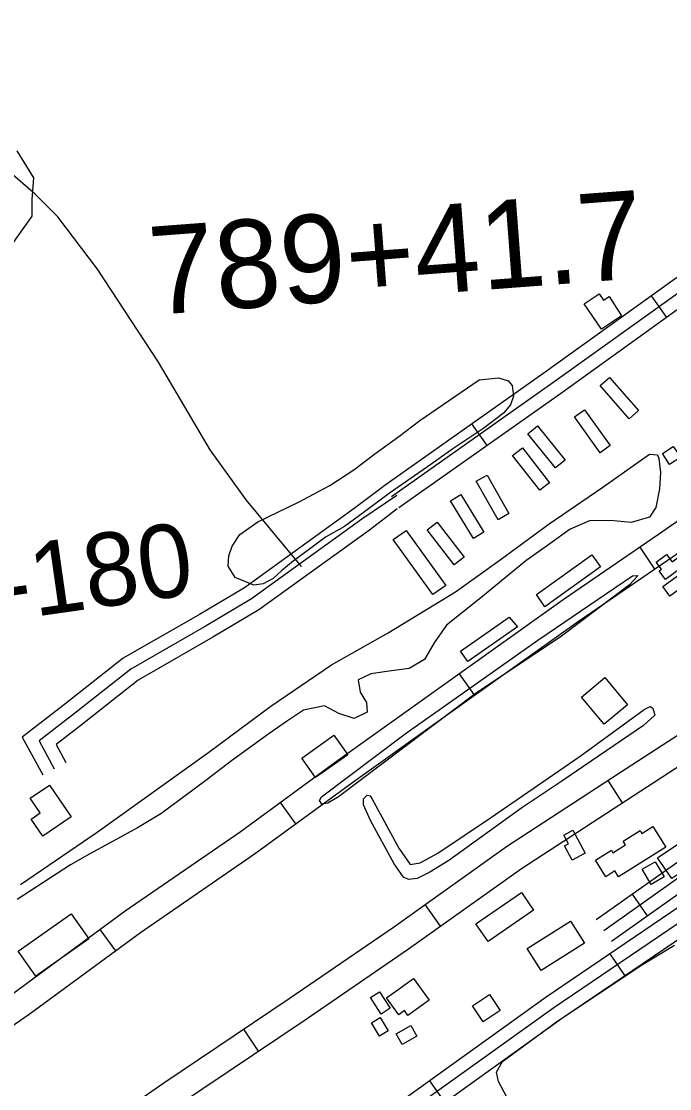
# Model space of a CAD drawing. Extents: x 3419139 to 3457078, y 540382 to 565875.
# Drawn here: x 3434513 to 3435249, y 558052 to 559263 of the extents above; entities that cross this region are included whole.
import ezdxf

# ---------------------------------------------------------------- set-up
doc = ezdxf.new("R2010")
doc.units = 0
for name, color, linetype in [('V-BLDG-OTLN', 7, 'Continuous'), ('V-DTCH-CNTR', 7, 'Continuous'), ('V-RIVR-RANG-IDEN', 7, 'Continuous'), ('V-ROAD-CNTR', 7, 'Continuous'), ('V-SITE-VEGE', 7, 'Continuous'), ('V-SURV-IDEN', 7, 'Continuous')]:
    doc.layers.add(name, color=color, linetype=linetype)

msp = doc.modelspace()

# ---------------------------------------------------------------- linework, layer by layer
at = {"layer": 'V-BLDG-OTLN'}
for points in [[(3435194.1, 558928.8), (3435171.4, 558913.4), (3435151.9, 558942.3), (3435168.6, 558953.6), (3435173.6, 558946.3), (3435180, 558950.7)], [(3435180.3, 558858.7), (3435213.4, 558821.2), (3435202.8, 558811.9), (3435169.8, 558849.5)], [(3435152.2, 558822.2), (3435181.2, 558781.5), (3435169.9, 558773.4), (3435140.8, 558814)], [(3435098.6, 558803.8), (3435130.2, 558765.1), (3435119.3, 558756.2), (3435087.7, 558795)], [(3435081.7, 558778.9), (3435112.3, 558739.4), (3435101.3, 558730.8), (3435070.6, 558770.3)], [(3435261.5, 558768.5), (3435248.7, 558760.2), (3435240.7, 558772.5), (3435252.8, 558780.4)], [(3435041.5, 558747.9), (3435066.1, 558704.4), (3435054, 558697.5), (3435029.3, 558741)], [(3435011.9, 558726.1), (3435037.9, 558683.4), (3435026, 558676.1), (3435000, 558718.8)], [(3434984.8, 558694.6), (3435015.4, 558655), (3435004.3, 558646.4), (3434973.7, 558686)], [(3434949.8, 558685.4), (3434994.6, 558622.9), (3434980, 558612.5), (3434935.1, 558675.1)], [(3435097.5, 558612.5), (3435160.6, 558657.6), (3435170.4, 558643.9), (3435107, 558598.6)], [(3435283.5, 558658.8), (3435244.1, 558629.5), (3435236.7, 558639.5), (3435239.4, 558641.5), (3435233.5, 558649.5), (3435245.3, 558658.2), (3435251.6, 558649.7), (3435276.6, 558668.2)], [(3435241.1, 558621.7), (3435287.9, 558655.8), (3435295.8, 558644.9), (3435249, 558610.8)], [(3435076, 558576.1), (3435019.8, 558536.7), (3435011.5, 558548.4), (3435066.8, 558587.1)], [(3435148.6, 558496.4), (3435175.2, 558518.5), (3435200.9, 558487.6), (3435174.3, 558465.5)], [(3434883.5, 558430.9), (3434847, 558405), (3434831.2, 558427.2), (3434867.7, 558453.2)], [(3434545, 558396.6), (3434569.5, 558360.7), (3434537.3, 558338.8), (3434524.3, 558357.9), (3434534.6, 558364.9), (3434523.1, 558381.7)], [(3435139, 558345.4), (3435152.9, 558319.3), (3435138, 558311.4), (3435129.4, 558327.7), (3435134, 558330.1), (3435128.8, 558339.9)], [(3435244.4, 558326), (3435190.8, 558292.5), (3435186.7, 558299.2), (3435176.2, 558292.6), (3435164.5, 558311.3), (3435182.6, 558322.7), (3435184.3, 558319.9), (3435198.6, 558328.8), (3435196.1, 558332.9), (3435215.4, 558345), (3435217.3, 558341.8), (3435229.7, 558349.6)], [(3435294.3, 558319.5), (3435251.1, 558290.5), (3435235.1, 558314.2), (3435278.3, 558343.2)], [(3435232.3, 558309.7), (3435242.4, 558292.5), (3435227.6, 558283.9), (3435217.5, 558301.1)], [(3435094.4, 558254.6), (3435042.7, 558219.1), (3435028.9, 558239.2), (3435080.7, 558274.7)], [(3434589.7, 558222.1), (3434529.5, 558179.9), (3434509.6, 558208.3), (3434569.8, 558250.5)], [(3435087, 558211.2), (3435136.2, 558242.4), (3435152, 558217.4), (3435102.8, 558186.3)], [(3434958.1, 558177.2), (3434975.9, 558152.6), (3434951.7, 558135.2), (3434947.7, 558140.8), (3434941.3, 558136.2), (3434927.6, 558155.3)], [(3434921.2, 558136.8), (3434909.3, 558155.5), (3434919.6, 558162.2), (3434931.6, 558143.5)], [(3435025.1, 558146.1), (3435044.3, 558159), (3435056.5, 558141.1), (3435037.3, 558128.1)], [(3434920.2, 558132.9), (3434929.3, 558117.7), (3434919.5, 558111.8), (3434910.4, 558127.1)], [(3434938.3, 558114.5), (3434955, 558124), (3434962, 558111.9), (3434945.3, 558102.3)]]:
    msp.add_lwpolyline(points, close=True, dxfattribs=at)
at = {"layer": 'V-DTCH-CNTR'}
msp.add_lwpolyline([(3434830.9, 558644.3), (3434768.3, 558719.9), (3434727.5, 558776.6), (3434668.7, 558876.1), (3434599.6, 558981.6), (3434554.4, 559040.8), (3434528.9, 559066.6), (3434498, 559093.2)], dxfattribs=at)
at = {"layer": 'V-ROAD-CNTR'}
for p, q in [((3435245.4, 558926.9), (3435228, 558951.2)), ((3435041.7, 558781.7), (3435024.4, 558806.3)), ((3435232.1, 558641.5), (3435215.2, 558666.2)), ((3435027.6, 558498.3), (3435010.2, 558522.7)), ((3435178.5, 558401.6), (3435194.8, 558376.5)), ((3434824.7, 558352.5), (3434807, 558376.7)), ((3435206.1, 558272.9), (3435223.4, 558248.4)), ((3434971.1, 558261), (3434988.5, 558236.6)), ((3434620.4, 558208.5), (3434602.7, 558232.7)), ((3435180.8, 558205.2), (3435197.7, 558180.4)), ((3434765.3, 558119.8), (3434782, 558094.9)), ((3434976.1, 558061.1), (3434993.6, 558036.8))]:
    msp.add_line(p, q, dxfattribs=at)
for points in [[(3435681.8, 559262.6), (3435421.5, 559084.9), (3435252.3, 558968.7), (3435107.5, 558864.8), (3434924.3, 558735.7)], [(3435690.2, 559250.2), (3435430, 559072.5), (3435260.9, 558956.4), (3435116.2, 558852.6), (3434933, 558723.4)], [(3435698.7, 559237.8), (3435438.5, 559060.1), (3435269.5, 558944.1), (3435124.9, 558840.3), (3434941.6, 558711.1)], [(3434488.4, 559000.2), (3434505.1, 559012.8), (3434525.5, 559041.8), (3434525.3, 559060.5), (3434527.3, 559085.2), (3434508.2, 559115.6)], [(3435732.9, 559018.9), (3435695.2, 558999.4), (3435611.5, 558941.7), (3435492.1, 558858.6), (3435365.3, 558770.3), (3435236.1, 558680.6), (3435128, 558606.6), (3434997.6, 558513.8), (3434871.7, 558423.9), (3434761.3, 558343.3), (3434631, 558253.5), (3434504.7, 558160.7), (3434390.3, 558082.1), (3434312.4, 558024.9), (3434219.7, 557961.1), (3434117.8, 557898.6), (3434110, 557890.8), (3434105.5, 557881.2)], [(3435746.7, 558992.3), (3435710.6, 558973.6), (3435628.6, 558917.1), (3435509.2, 558834), (3435382.4, 558745.7), (3435253.1, 558655.9), (3435145.2, 558582), (3435015, 558489.4), (3434889.3, 558399.6), (3434778.6, 558318.8), (3434648.4, 558229), (3434522, 558136.3), (3434407.7, 558057.6)], [(3434206.9, 557741.7), (3434292.8, 557797), (3434400.5, 557870.9), (3434540.5, 557965.4), (3434673.5, 558058.1), (3434817, 558154.5), (3434935.3, 558235.6), (3435063.7, 558326.9), (3435199.5, 558415.3), (3435355.1, 558516.4), (3435488.1, 558609.4), (3435604, 558690.5), (3435712.7, 558767.9), (3435778.4, 558812.4)], [(3434132.3, 557614.6), (3434111.6, 557641), (3434157.9, 557674.7), (3434211.5, 557709), (3434309.4, 557772), (3434417.4, 557846.1), (3434557.4, 557940.6), (3434690.4, 558033.3), (3434833.9, 558129.7), (3434952.4, 558211), (3435080.6, 558302.1), (3435215.9, 558390.2), (3435371.9, 558491.5), (3435505.3, 558584.8), (3435621.3, 558666), (3435729.8, 558743.2), (3435795.2, 558787.5)], [(3434924, 558735.2), (3434890.9, 558710.2), (3434766.2, 558620.2), (3434715.1, 558590.1), (3434628.8, 558540.3), (3434560.7, 558486.7), (3434514.1, 558450.9), (3434537.3, 558408)], [(3434939, 558725.1), (3434899.5, 558698), (3434774.4, 558607.6), (3434722.7, 558577.1), (3434637.3, 558527.9), (3434569.9, 558474.9), (3434533.3, 558446.8), (3434550.5, 558415.1)], [(3434939.5, 558709.7), (3434908.1, 558685.7), (3434782.6, 558595.1), (3434730.2, 558564.2), (3434645.7, 558515.4), (3434579.1, 558463), (3434552.6, 558442.7), (3434563.7, 558422.2)], [(3435165.2, 558244), (3435379, 558395.1), (3435450.8, 558450.5), (3435525.1, 558495), (3435556.4, 558516), (3435686.9, 558595.9), (3435808.5, 558693.9)], [(3435173.9, 558231.8), (3435387.9, 558383.1), (3435459.2, 558438.1), (3435533.1, 558482.3), (3435564.5, 558503.4), (3435695.6, 558583.6), (3435817.9, 558682.2)], [(3435182.6, 558219.5), (3435396.9, 558371), (3435467.7, 558425.7), (3435541.1, 558469.7), (3435572.6, 558490.7), (3435704.2, 558571.3), (3435827.3, 558670.5)], [(3434935.5, 558032), (3435108.7, 558156.3), (3435260.8, 558259.5), (3435405.9, 558349.3), (3435477, 558408.2), (3435571, 558472.7), (3435696.9, 558558.1), (3435819.8, 558647.2)], [(3435828.6, 558635), (3435705.5, 558545.8), (3435579.5, 558460.3), (3435486.1, 558396.2), (3435414.7, 558337.1), (3435269, 558246.9), (3435117.3, 558144), (3434944.2, 558019.8)], [(3434952.9, 558007.6), (3435125.9, 558131.7), (3435277.2, 558234.3), (3435423.4, 558324.9), (3435495.1, 558384.2), (3435587.9, 558447.9), (3435714.1, 558533.5), (3435837.4, 558622.9)]]:
    msp.add_lwpolyline(points, dxfattribs=at)
at = {"layer": 'V-SITE-VEGE'}
for points in [[(3434776.8, 558623.1), (3434755.7, 558631.8), (3434747.7, 558644.7), (3434748.5, 558656.4), (3434752.3, 558667.4), (3434760.9, 558680.7), (3434781.6, 558695.1), (3434827.6, 558717.3), (3434863, 558736.1), (3434890.3, 558754), (3434914.3, 558772), (3434941.3, 558791.8), (3434965.4, 558810.1), (3435032.5, 558856.2), (3435054.7, 558858.5), (3435065.4, 558855.1), (3435069.9, 558849.5), (3435071.7, 558837.4), (3435068.3, 558827.7), (3435060.3, 558818.3), (3435038, 558801.3), (3435002.8, 558778), (3434973.8, 558757.5), (3434930.7, 558727.7), (3434901.1, 558705.3), (3434879.7, 558689.9), (3434858.4, 558677.8), (3434839.9, 558664), (3434821.5, 558650.6), (3434808.7, 558640), (3434798.8, 558631), (3434787.3, 558624.6)], [(3434853.6, 558383.4), (3434948.8, 558454.5), (3435099.1, 558561), (3435206.6, 558633.9), (3435212.4, 558634.3), (3435211.9, 558632.9), (3435203, 558623.7), (3435184.8, 558609.8), (3435126.1, 558565.6), (3435028, 558499.9), (3434873.1, 558383.2), (3434860.8, 558376), (3434854, 558375.1), (3434851.6, 558379)], [(3434910.7, 558381.2), (3434941.3, 558325.1), (3434954.2, 558306.4), (3434965.5, 558308.2), (3434985.6, 558319.2), (3435045.3, 558359.5), (3435147.3, 558429.5), (3435219.8, 558482.3), (3435226.7, 558485.6), (3435229.6, 558483.6), (3435231.9, 558475.8), (3435219.1, 558464.2), (3435126.4, 558400.9), (3435081.1, 558370.7), (3434998.2, 558311.2), (3434976.6, 558297.8), (3434962.3, 558290.7), (3434952.5, 558289.3), (3434946.7, 558292.3), (3434936.1, 558307.1), (3434909.4, 558356.3), (3434901.3, 558374), (3434901.4, 558380.8), (3434905.4, 558385.2), (3434908.8, 558384.2)]]:
    msp.add_lwpolyline(points, close=True, dxfattribs=at)
for points in [[(3434512, 558283.8), (3434599.1, 558343), (3434725.8, 558434), (3434796.3, 558486.2), (3434865, 558533), (3434929.4, 558569.3), (3435005.6, 558615.6), (3435056.3, 558651.8), (3435112.2, 558692.8), (3435173.1, 558734.4), (3435225.7, 558771.9), (3435234.8, 558771.1), (3435236.4, 558766.9), (3435238.5, 558751.2), (3435237.3, 558732.6), (3435233.1, 558711.5), (3435225.8, 558700.2), (3435205.1, 558694.2), (3435181.4, 558696.5), (3435157.6, 558696.1), (3435135.9, 558686.6), (3435112.6, 558670.3), (3435085.6, 558650.8), (3435034.5, 558609), (3434995.6, 558577.9), (3434981.7, 558557.9), (3434970.7, 558538.8), (3434953, 558528.6), (3434933, 558526.2), (3434909.5, 558522.6), (3434895.4, 558515.9), (3434897.5, 558501.9), (3434904.9, 558490.1), (3434905.4, 558479.3), (3434890.9, 558472), (3434873.4, 558477.8), (3434857.2, 558486.4), (3434833.4, 558481.5), (3434814, 558468.7), (3434793.9, 558454.6), (3434751.4, 558424.2), (3434724.1, 558403), (3434695.8, 558382.2), (3434671.5, 558363.9), (3434644.8, 558348), (3434613.3, 558330.5), (3434590.7, 558318.7), (3434569, 558306.2), (3434508.2, 558266.9)], [(3435086.4, 558000.8), (3435054.4, 558060.3), (3435052.1, 558071.1), (3435059.1, 558083.2), (3435121.7, 558129.3), (3435217.8, 558193.1), (3435254.3, 558215.1)]]:
    msp.add_lwpolyline(points, dxfattribs=at)

# ---------------------------------------------------------------- texts
at = {"layer": 'V-RIVR-RANG-IDEN'}
msp.add_text('U-180', height=83, rotation=8.1033, dxfattribs=at).set_placement((3434412.6, 558571))
at = {"layer": 'V-SURV-IDEN'}
msp.add_text('789+41.7', height=100, rotation=4.3346, dxfattribs=at).set_placement((3434662, 558929.5))

doc.saveas('drawing.dxf')
